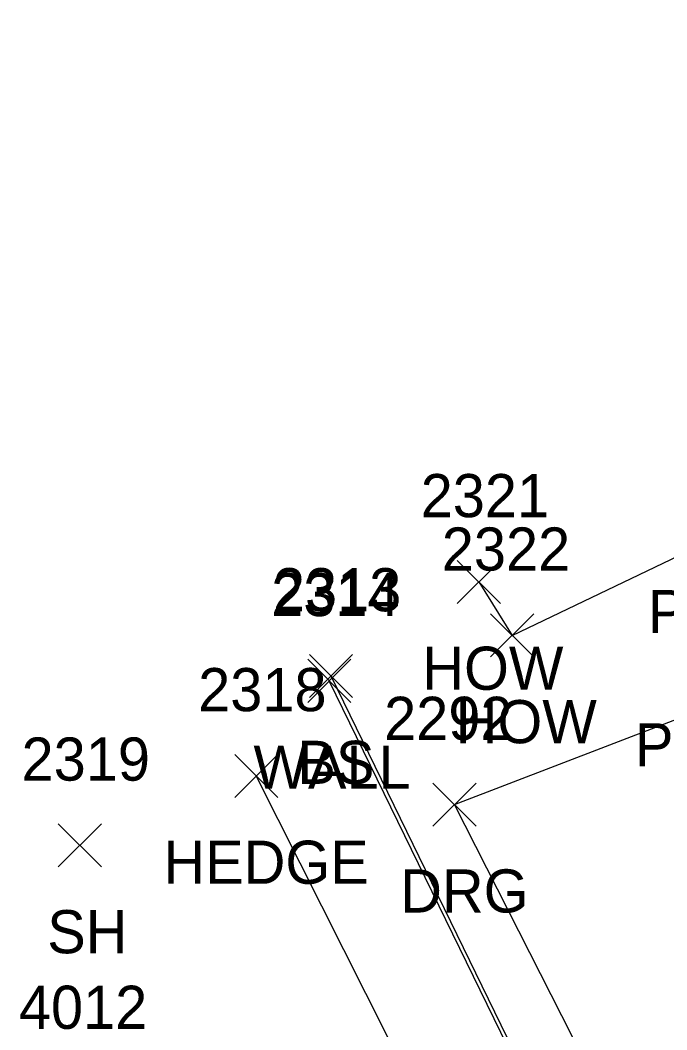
# Model space of a CAD drawing. Extents: x 1653135 to 1655489, y 602711 to 605684.
# Drawn here: x 1653555.36 to 1653585.32, y 605194.62 to 605241.4 of the extents above; entities that cross this region are included whole.
import ezdxf

# ---------------------------------------------------------------- set-up
doc = ezdxf.new("R2010")
doc.units = 0
for name, color, linetype in [('L_A', 7, 'Continuous'), ('L_I', 7, 'Continuous'), ('L_TIC', 7, 'Continuous'), ('LAHR', 7, 'Continuous'), ('LBC', 7, 'Continuous'), ('LELB', 7, 'Continuous'), ('LW', 7, 'Continuous'), ('R_A', 7, 'Continuous'), ('R_I', 7, 'Continuous'), ('R_TIC', 7, 'Continuous'), ('RDG', 7, 'Continuous')]:
    doc.layers.add(name, color=color, linetype=linetype)

msp = doc.modelspace()

# ---------------------------------------------------------------- linework, layer by layer
at = {"layer": 'L_TIC'}
for points in [[(1653575.608, 605214.371), (1653577.608, 605216.371)], [(1653577.608, 605214.371), (1653575.608, 605216.371)], [(1653575.608, 605214.371), (1653577.608, 605216.371)], [(1653577.608, 605214.371), (1653575.608, 605216.371)], [(1653577.154, 605211.895), (1653579.154, 605213.895)], [(1653579.154, 605211.895), (1653577.154, 605213.895)], [(1653577.154, 605211.895), (1653579.154, 605213.895)], [(1653579.154, 605211.895), (1653577.154, 605213.895)], [(1653568.681, 605209.787), (1653570.681, 605211.787)], [(1653570.681, 605209.787), (1653568.681, 605211.787)], [(1653568.681, 605209.787), (1653570.681, 605211.787)], [(1653570.681, 605209.787), (1653568.681, 605211.787)], [(1653568.764, 605210.01), (1653570.764, 605212.01)], [(1653570.764, 605210.01), (1653568.764, 605212.01)], [(1653568.764, 605210.01), (1653570.764, 605212.01)], [(1653570.764, 605210.01), (1653568.764, 605212.01)], [(1653565.299, 605205.38), (1653567.299, 605207.38)], [(1653567.299, 605205.38), (1653565.299, 605207.38)], [(1653565.299, 605205.38), (1653567.299, 605207.38)], [(1653567.299, 605205.38), (1653565.299, 605207.38)], [(1653557.124, 605202.162), (1653559.124, 605204.162)], [(1653559.124, 605202.162), (1653557.124, 605204.162)], [(1653557.124, 605202.162), (1653559.124, 605204.162)], [(1653559.124, 605202.162), (1653557.124, 605204.162)]]:
    msp.add_lwpolyline(points, dxfattribs=at)
at = {"layer": 'LAHR'}
msp.add_lwpolyline([(1653576.452, 605186.206), (1653566.299, 605206.38)], dxfattribs=at)
at = {"layer": 'LBC'}
msp.add_lwpolyline([(1653576.608, 605215.371), (1653578.154, 605212.895), (1653588.822, 605217.997), (1653607.284, 605227.539), (1653608.321, 605228.074), (1653601.747, 605241.402)], dxfattribs=at)
at = {"layer": 'LELB'}
msp.add_lwpolyline([(1653579.366, 605173.569), (1653580.737, 605174.681), (1653581.35, 605184.182), (1653580.271, 605189.441), (1653569.764, 605211.01)], dxfattribs=at)
at = {"layer": 'LW'}
msp.add_lwpolyline([(1653574.265, 605171.912), (1653578.962, 605173.514), (1653580.145, 605174.594), (1653580.674, 605183.868), (1653580.177, 605189.277), (1653569.681, 605210.787)], dxfattribs=at)
at = {"layer": 'R_TIC'}
for points in [[(1653574.482, 605204.049), (1653576.482, 605206.049)], [(1653576.482, 605204.049), (1653574.482, 605206.049)], [(1653574.482, 605204.049), (1653576.482, 605206.049)], [(1653576.482, 605204.049), (1653574.482, 605206.049)]]:
    msp.add_lwpolyline(points, dxfattribs=at)
at = {"layer": 'RDG'}
msp.add_lwpolyline([(1653589.552, 605172.38), (1653587.938, 605180.546), (1653575.482, 605205.049), (1653589.881, 605210.58), (1653597.628, 605199.838), (1653600.515, 605185.031), (1653601.66, 605179.1)], dxfattribs=at)

# ---------------------------------------------------------------- texts
at = {"layer": 'L_A'}
for s, p in [('PORCH', (1653584.444, 605212.997)), ('PORCH', (1653584.444, 605212.997)), ('HOW', (1653573.994, 605210.371)), ('HOW', (1653573.994, 605210.371)), ('HOW', (1653575.54, 605207.895)), ('HOW', (1653575.54, 605207.895)), ('POR STPS ST', (1653583.848, 605206.821)), ('POR STPS ST', (1653583.848, 605206.821)), ('BS', (1653568.205, 605206.01)), ('BS', (1653568.205, 605206.01)), ('WALL', (1653566.169, 605205.787)), ('WALL', (1653566.169, 605205.787)), ('HEDGE', (1653562, 605201.38)), ('HEDGE', (1653562, 605201.38)), ('SH', (1653556.613, 605198.162)), ('SH', (1653556.613, 605198.162))]:
    msp.add_text(s, height=2, dxfattribs=at).set_placement(p)
at = {"layer": 'L_I'}
for s, p in [('2321', (1653573.916, 605218.371)), ('2321', (1653573.916, 605218.371)), ('2322', (1653574.894, 605215.895)), ('2322', (1653574.894, 605215.895)), ('2314', (1653566.988, 605213.787)), ('2314', (1653566.988, 605213.787)), ('2313', (1653567.071, 605214.01)), ('2313', (1653567.071, 605214.01)), ('2318', (1653563.606, 605209.38)), ('2318', (1653563.606, 605209.38)), ('2319', (1653555.424, 605206.162)), ('2319', (1653555.424, 605206.162)), ('4012', (1653555.299, 605194.66)), ('4012', (1653555.299, 605194.66))]:
    msp.add_text(s, height=2, dxfattribs=at).set_placement(p)
at = {"layer": 'R_A'}
msp.add_text('DRG', height=2, dxfattribs=at).set_placement((1653572.97, 605200.049))
msp.add_text('DRG', height=2, dxfattribs=at).set_placement((1653572.97, 605200.049))
at = {"layer": 'R_I'}
msp.add_text('2292', height=2, dxfattribs=at).set_placement((1653572.222, 605208.049))
msp.add_text('2292', height=2, dxfattribs=at).set_placement((1653572.222, 605208.049))

doc.saveas('drawing.dxf')
